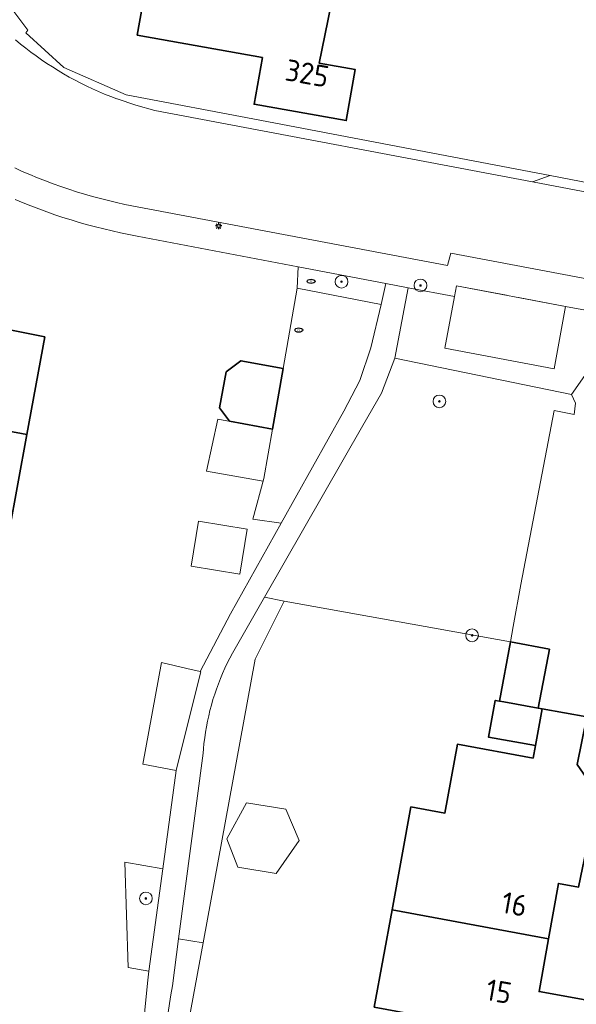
# Model space of a CAD drawing. Header units: metres. Extents: x 152610 to 160096, y 456114 to 462495.
# Tile 294 of 656: x 157230 to 157265, y 460373 to 460435. Entities that reach past the tile are written whole.
import ezdxf
from ezdxf.enums import TextEntityAlignment as Align

# ---------------------------------------------------------------- set-up
doc = ezdxf.new("R2010")
doc.units = ezdxf.units.M
doc.header["$LTSCALE"] = 0.5
doc.layers.get('0').update_dxf_attribs({"linetype": 'CONTINUOUS'})
for name, color, linetype, lineweight in [('B-PV-GR-BEPLANTING_CULTUUR_BOSPLANTSOEN-GV', 251, 'CONTINUOUS', 18), ('B-PV-GR-BEPLANTING_CULTUUR_HEESTERS-GV', 251, 'CONTINUOUS', 18), ('B-PV-GR-BOOM-S', 251, 'CONTINUOUS', 25), ('B-PV-IE-MEUBILAIR-S', 251, 'CONTINUOUS', 25), ('B-PV-IE-TERREINAFSCHEIDING_KUNSTMATIG_HEKWERK-G', 251, 'IE-TERREINAFSCHEIDING_KUNSTMATIG-SO', 18), ('B-PV-OG-BEBOUWING-GV', 6, 'CONTINUOUS', 35), ('B-PV-OG-BEBOUWING-T18', 1, 'CONTINUOUS', 18), ('B-PV-OG-BEBOUWING_OVERBOUWING-GV', 251, 'CONTINUOUS', 18), ('B-PV-OG-BEBOUWING_SCHUUR-GV', 251, 'CONTINUOUS', 18), ('B-PV-OG-TERREIN_BEGROEID-GV', 251, 'CONTINUOUS', 18), ('B-PV-VH-GESLOTENVERHARDING_BETON-GV', 251, 'CONTINUOUS', 18), ('B-PV-VH-HALFVERHARDING_GRAVEL-GV', 251, 'CONTINUOUS', 18), ('B-PV-VH-OPENVERHARDING_STRAATBAKSTEEN-GV', 251, 'CONTINUOUS', 18), ('B-PV-VH-OPENVERHARDING_TEGEL-GV', 251, 'CONTINUOUS', 18)]:
    doc.layers.add(name, color=color, linetype=linetype, lineweight=lineweight)
doc.styles.add('NLCS-ISO', font='NLCS-ISO.ttf')
doc.styles.add('NLCS-ISO-M750-T18', font='NLCS-ISO.ttf', dxfattribs={"height": 1.35})
doc.linetypes.add('IE-TERREINAFSCHEIDING_KUNSTMATIG-SO', pattern='A,4,[82,NLCS.SHX,S=0.75,R=90,X=0,Y=0],4,-2', length=10)

# ---------------------------------------------------------------- blocks, each defined once
blk = doc.blocks.new('SIE-MEUBILAIR_PAAL_LICHTMAST-SO')
for points in [[(-0.62, 0), (-1, 0)], [(-0.71, 0.71), (-0.44, 0.44)], [(0, 1), (0, 0.62)], [(0.44, 0.44), (0.71, 0.71)], [(1, 0), (0.62, 0)], [(-0.71, -0.71), (-0.44, -0.44)], [(0, -0.62), (0, -1)], [(0.44, -0.44), (0.71, -0.71)]]:
    blk.add_lwpolyline(points)
blk.add_circle((0, 0), 0.5)
blk = doc.blocks.new('SIE-MEUBILAIR_PUT_RIOOLPUT-SO')
blk.add_ellipse((0, 0), major_axis=(1.25, 0), ratio=0.54)
at = {"style": 'NLCS-ISO'}
blk.add_text('ri', height=0.75, dxfattribs=at).set_placement((-0.04, 0.07), align=Align.MIDDLE_CENTER)
blk = doc.blocks.new('SGR-BOOM_GBKN-SO')
at = {"linetype": 'ByBlock', "lineweight": 18}
h = blk.add_hatch(color=0, dxfattribs=at)
h.dxf.hatch_style = 1
edge = h.paths.add_edge_path()
edge.add_arc((0, 0), 0.25, 0, 360)
at = {"color": 0, "linetype": 'ByBlock', "lineweight": 18}
for radius in [2, 0.25]:
    blk.add_circle((0, 0), radius, dxfattribs=at)
at = {"color": 0, "linetype": 'ByBlock', "lineweight": 18, "style": 'NLCS-ISO'}
blk.add_attdef('SOORT', (2.5, 0), '', height=1.5, dxfattribs=at)

msp = doc.modelspace()

# ---------------------------------------------------------------- linework, layer by layer
at = {"layer": 'B-PV-GR-BEPLANTING_CULTUUR_BOSPLANTSOEN-GV', "flags": 128}
for points in [[(157253.326, 460418.153), (157247.799, 460419.206), (157247.731, 460417.864), (157253.015, 460416.823)], [(157246.732, 460403.067), (157250.679, 460410.124), (157251.675, 460412.055), (157252.381, 460414.11), (157253.015, 460416.823), (157247.731, 460417.864), (157246.849, 460412.805), (157246.183, 460408.988), (157245.641, 460405.879), (157244.938, 460403.32)], [(157257.647, 460417.329), (157254.729, 460417.884), (157254.479, 460416.564), (157253.889, 460413.452), (157265.012, 460411.162), (157268.395, 460416.009), (157264.63, 460416.702), (157263.907, 460412.778), (157257.03, 460414.082)], [(157246.923, 460398.176), (157245.676, 460398.413), (157243.831, 460395.194), (157243.659, 460394.887), (157243.495, 460394.576), (157243.337, 460394.262), (157243.187, 460393.944), (157243.044, 460393.622), (157242.908, 460393.298), (157242.78, 460392.97), (157242.659, 460392.64), (157242.546, 460392.307), (157242.44, 460391.971), (157242.342, 460391.633), (157242.252, 460391.294), (157242.169, 460390.952), (157242.094, 460390.608), (157242.027, 460390.263), (157241.968, 460389.916), (157241.917, 460389.568), (157241.874, 460389.219), (157241.839, 460388.869), (157241.817, 460388.6), (157240.279, 460376.926), (157241.816, 460376.674), (157245.086, 460394.521)], [(157240.796, 460393.934), (157239.197, 460394.298), (157238.026, 460387.904), (157240.125, 460387.506), (157240.13, 460387.54), (157241.665, 460393.715), (157241.637, 460393.743)], [(157239.279, 460381.322), (157236.899, 460381.75), (157237.109, 460375.114), (157238.398, 460374.883), (157238.399, 460374.893)]]:
    msp.add_lwpolyline(points, close=True, dxfattribs=at)
at = {"layer": 'B-PV-GR-BEPLANTING_CULTUUR_HEESTERS-GV', "flags": 128}
msp.add_lwpolyline([(157230.017, 460433.479), (157230.333, 460433.216), (157230.655, 460432.959), (157230.982, 460432.709), (157231.314, 460432.465), (157231.65, 460432.227), (157231.991, 460431.997), (157232.336, 460431.772), (157232.686, 460431.555), (157233.039, 460431.344), (157233.397, 460431.141), (157233.759, 460430.944), (157234.124, 460430.754), (157234.493, 460430.571), (157234.865, 460430.396), (157235.241, 460430.228), (157235.62, 460430.067), (157236.002, 460429.914), (157236.387, 460429.768), (157236.415, 460429.758), (157237.592, 460429.366), (157238.79, 460429.043), (157262.55, 460424.54), (157263.659, 460424.944), (157257.163, 460426.179), (157245.379, 460428.42), (157236.966, 460430.02), (157233.056, 460431.733), (157230.653, 460433.928), (157230.778, 460434.08), (157228.88, 460436.617)], dxfattribs=at)
msp.add_lwpolyline([(157241.816, 460376.674), (157240.279, 460376.926), (157239.889, 460373.963), (157239.794, 460373.405), (157239.707, 460372.846), (157239.628, 460372.286), (157239.557, 460371.724), (157239.494, 460371.162), (157239.438, 460370.599), (157239.391, 460370.035), (157239.352, 460369.471), (157239.321, 460368.906), (157239.297, 460368.34), (157239.285, 460367.886), (157240.338, 460367.858), (157240.316, 460368.488)], close=True, dxfattribs=at)
at = {"layer": 'B-PV-IE-TERREINAFSCHEIDING_KUNSTMATIG_HEKWERK-G', "flags": 128}
msp.add_lwpolyline([(157261.672, 460417.264), (157264.63, 460416.702), (157263.907, 460412.778), (157257.03, 460414.082), (157257.647, 460417.329), (157257.775, 460418.005), (157260.908, 460417.409)], dxfattribs=at)
at = {"layer": 'B-PV-OG-BEBOUWING-GV', "flags": 128}
for points in [[(157236.742, 460443.189), (157234.764, 460443.603), (157234.096, 460440.47), (157238.716, 460439.621), (157237.678, 460433.783), (157245.55, 460432.359), (157245.029, 460429.429), (157250.828, 460428.398), (157251.399, 460431.607), (157249.129, 460432.012), (157250.234, 460437.46), (157252.325, 460437.034), (157252.917, 460440.329), (157248.448, 460441.091)], [(157213.254, 460411.909), (157230.727, 460408.656), (157231.851, 460414.792), (157227.03, 460415.766), (157222.16, 460416.764), (157220.77, 460417.094), (157219.864, 460417.278), (157219.442, 460414.658), (157218.588, 460414.774), (157218.228, 460414.621), (157218.044, 460414.406), (157217.951, 460413.992), (157213.781, 460414.827)], [(157246.849, 460412.805), (157244.199, 460413.287), (157243.265, 460412.588), (157242.843, 460410.337), (157243.486, 460409.482), (157246.183, 460408.988)], [(157230.727, 460408.656), (157213.254, 460411.909), (157212.754, 460409.141), (157220.492, 460407.596), (157219.862, 460404.291), (157229.59, 460402.454)], [(157261.159, 460395.602), (157260.463, 460391.88), (157260.755, 460391.827), (157262.917, 460391.431), (157263.611, 460395.143)], [(157263.153, 460391.388), (157262.917, 460391.431), (157260.755, 460391.827), (157260.463, 460391.88), (157260.202, 460391.928), (157259.779, 460389.616), (157262.731, 460389.08)], [(157265.966, 460390.884), (157263.153, 460391.388), (157262.731, 460389.08), (157262.588, 460388.296), (157257.821, 460389.166), (157257.036, 460384.836), (157254.902, 460385.223), (157253.713, 460378.739), (157263.56, 460376.921), (157264.185, 460380.41), (157265.45, 460380.18), (157266.044, 460383.11), (157267.866, 460384.283), (157265.351, 460387.885)], [(157263.56, 460376.921), (157253.713, 460378.739), (157252.594, 460372.636), (157270.213, 460369.366), (157270.715, 460372.203), (157262.966, 460373.61)]]:
    msp.add_lwpolyline(points, close=True, dxfattribs=at)
at = {"layer": 'B-PV-OG-BEBOUWING_OVERBOUWING-GV', "flags": 128}
msp.add_lwpolyline([(157246.183, 460408.988), (157242.736, 460409.619), (157242.032, 460406.339), (157245.599, 460405.725), (157245.641, 460405.879)], close=True, dxfattribs=at)
at = {"layer": 'B-PV-OG-BEBOUWING_SCHUUR-GV', "flags": 128}
for points in [[(157244.59, 460402.695), (157241.526, 460403.199), (157241.06, 460400.372), (157244.124, 460399.867)], [(157247.021, 460385.074), (157244.549, 460385.471), (157243.307, 460383.206), (157244.001, 460381.437), (157246.425, 460381.024), (157247.854, 460383.107)]]:
    msp.add_lwpolyline(points, close=True, dxfattribs=at)
at = {"layer": 'B-PV-OG-TERREIN_BEGROEID-GV', "flags": 128}
msp.add_lwpolyline([(157266.167, 460424.467), (157263.659, 460424.944), (157262.55, 460424.54), (157277.073, 460421.788)], dxfattribs=at)
msp.add_lwpolyline([(157265.012, 460411.162), (157253.889, 460413.452), (157253.05, 460411.249), (157251.866, 460409.211), (157245.676, 460398.413), (157246.923, 460398.176), (157261.159, 460395.602), (157261.334, 460396.571), (157261.811, 460399.209), (157263.92, 460410.162), (157265.166, 460409.917), (157265.265, 460410.618)], close=True, dxfattribs=at)
at = {"layer": 'B-PV-VH-GESLOTENVERHARDING_BETON-GV', "flags": 128}
msp.add_lwpolyline([(157264.63, 460416.702), (157257.775, 460418.005), (157257.647, 460417.329), (157257.03, 460414.082), (157263.907, 460412.778)], close=True, dxfattribs=at)
at = {"layer": 'B-PV-VH-HALFVERHARDING_GRAVEL-GV', "flags": 128}
msp.add_lwpolyline([(157239.628, 460372.286), (157239.707, 460372.846), (157239.794, 460373.405), (157239.889, 460373.963), (157240.279, 460376.926), (157241.817, 460388.6), (157241.839, 460388.869), (157241.874, 460389.219), (157241.917, 460389.568), (157241.968, 460389.916), (157242.027, 460390.263), (157242.094, 460390.608), (157242.169, 460390.952), (157242.252, 460391.294), (157242.342, 460391.633), (157242.44, 460391.971), (157242.546, 460392.307), (157242.659, 460392.64), (157242.78, 460392.97), (157242.908, 460393.298), (157243.044, 460393.622), (157243.187, 460393.944), (157243.337, 460394.262), (157243.495, 460394.576), (157243.659, 460394.887), (157243.831, 460395.194), (157245.676, 460398.413), (157251.866, 460409.211), (157253.05, 460411.249), (157253.889, 460413.452), (157254.479, 460416.564), (157254.729, 460417.884), (157253.326, 460418.153), (157253.015, 460416.823), (157252.381, 460414.11), (157251.675, 460412.055), (157250.679, 460410.124), (157246.732, 460403.067), (157243.547, 460397.373), (157241.637, 460393.743), (157241.665, 460393.715), (157240.13, 460387.54), (157240.125, 460387.506), (157239.279, 460381.322), (157238.399, 460374.893), (157238.398, 460374.883), (157238.323, 460374.132), (157237.838, 460369.252)], dxfattribs=at)
at = {"layer": 'B-PV-VH-OPENVERHARDING_STRAATBAKSTEEN-GV', "flags": 128}
for points in [[(157277.073, 460421.788), (157262.55, 460424.54), (157238.79, 460429.043), (157237.592, 460429.366), (157236.415, 460429.758), (157236.387, 460429.768), (157236.002, 460429.914), (157235.62, 460430.067), (157235.241, 460430.228), (157234.865, 460430.396), (157234.493, 460430.571), (157234.124, 460430.754), (157233.759, 460430.944), (157233.397, 460431.141), (157233.039, 460431.344), (157232.686, 460431.555), (157232.336, 460431.772), (157231.991, 460431.997), (157231.65, 460432.227), (157231.314, 460432.465), (157230.982, 460432.709), (157230.655, 460432.959), (157230.333, 460433.216), (157230.017, 460433.479)], [(157229.964, 460425.419), (157230.44, 460425.207), (157230.92, 460425.001), (157231.402, 460424.804), (157231.888, 460424.614), (157232.377, 460424.431), (157232.868, 460424.256), (157233.362, 460424.088), (157233.859, 460423.928), (157234.358, 460423.775), (157234.859, 460423.631), (157235.362, 460423.494), (157235.868, 460423.364), (157236.375, 460423.243), (157236.884, 460423.129), (157257.194, 460419.278), (157257.402, 460420.068), (157276.182, 460416.506)]]:
    msp.add_lwpolyline(points, dxfattribs=at)
at = {"layer": 'B-PV-VH-OPENVERHARDING_TEGEL-GV', "flags": 128}
for points in [[(157276.182, 460416.506), (157257.402, 460420.068), (157257.194, 460419.278), (157236.884, 460423.129), (157236.375, 460423.243), (157235.868, 460423.364), (157235.362, 460423.494), (157234.859, 460423.631), (157234.358, 460423.775), (157233.859, 460423.928), (157233.362, 460424.088), (157232.868, 460424.256), (157232.377, 460424.431), (157231.888, 460424.614), (157231.402, 460424.804), (157230.92, 460425.001), (157230.44, 460425.207), (157229.964, 460425.419)], [(157229.989, 460423.438), (157230.483, 460423.232), (157230.981, 460423.033), (157231.481, 460422.841), (157231.983, 460422.657), (157232.489, 460422.48), (157232.997, 460422.311), (157233.508, 460422.15), (157234.02, 460421.996), (157234.536, 460421.85), (157235.053, 460421.711), (157235.572, 460421.581), (157236.093, 460421.458), (157236.616, 460421.343), (157237.141, 460421.235), (157237.667, 460421.136), (157247.799, 460419.206), (157253.326, 460418.153), (157254.729, 460417.884), (157257.647, 460417.329), (157257.775, 460418.005), (157264.63, 460416.702), (157268.395, 460416.009)]]:
    msp.add_lwpolyline(points, dxfattribs=at)

# ---------------------------------------------------------------- block references
at = {"layer": 'B-PV-GR-BOOM-S', "xscale": 0.2, "yscale": 0.2, "zscale": 0.2}
for p in [(157250.53, 460418.263), (157255.5, 460418.027), (157256.691, 460410.733), (157258.744, 460396.016), (157238.215, 460379.465)]:
    msp.add_blockref('SGR-BOOM_GBKN-SO', p, dxfattribs=at)
at = {"layer": 'B-PV-IE-MEUBILAIR-S', "xscale": 0.2, "yscale": 0.2, "zscale": 0.2}
for name, p in [('SIE-MEUBILAIR_PAAL_LICHTMAST-SO', (157242.791, 460421.772)), ('SIE-MEUBILAIR_PUT_RIOOLPUT-SO', (157248.616, 460418.288)), ('SIE-MEUBILAIR_PUT_RIOOLPUT-SO', (157247.84, 460415.219))]:
    msp.add_blockref(name, p, dxfattribs=at)

# ---------------------------------------------------------------- texts
at = {"layer": 'B-PV-OG-BEBOUWING-T18', "style": 'NLCS-ISO-M750-T18'}
for s, rotation, p in [('325', 349.9, (157248.366, 460431.375)), ('16', 349.9, (157261.412, 460379.106)), ('15', 350, (157260.431, 460373.614))]:
    msp.add_text(s, height=1.35, rotation=rotation, dxfattribs=at).set_placement(p, align=Align.MIDDLE)

doc.saveas('drawing.dxf')
